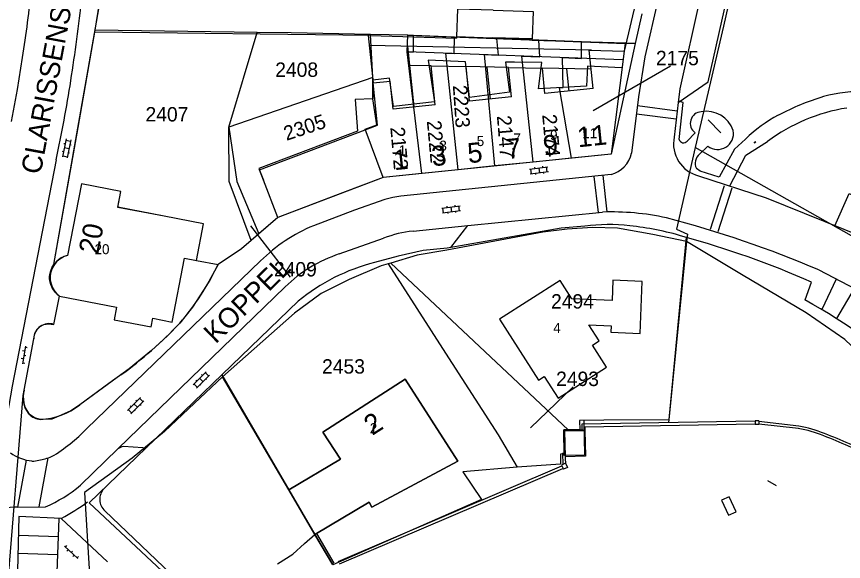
# Model space of a CAD drawing. Extents: x 148816 to 151297, y 399515 to 402500.
# Drawn here: x 150742.2 to 150845.5, y 400146.4 to 400214.5 of the extents above; entities that cross this region are included whole.
import ezdxf

# ---------------------------------------------------------------- set-up
doc = ezdxf.new("R2010")
doc.units = 0
for name, color, linetype in [('B01 Hoofdgebouw  [D] Norm', 7, 'Continuous'), ('B01 Hoofdgebouw  [T] Norm', 7, 'Continuous'), ('B01 hoofgebouw', 7, 'Continuous'), ('G01 perceelsgrens', 7, 'Continuous'), ('S02 Open verharding  Norm', 7, 'Continuous'), ('T04 Haag heg  [D] Gem', 7, 'Continuous'), ('T04 Haag heg  [T] Norm', 7, 'Continuous'), ('V00 Kant verharding algemeen  [T] Norm', 7, 'Continuous'), ('V00 Kant verharding algemeen secundair  [T] Gem', 7, 'Continuous'), ('V00 Kant verharding algemeen secundair  [T] Norm', 7, 'Continuous'), ('Z01 perceelnummer', 7, 'Continuous'), ('Z02 huisnummer', 7, 'Continuous'), ('Z02 Huisnummer  [Tekst] Norm', 7, 'Continuous'), ('Z06 straatnaam', 7, 'Continuous')]:
    doc.layers.add(name, color=color, linetype=linetype)

msp = doc.modelspace()

# ---------------------------------------------------------------- linework, layer by layer
at = {"layer": 'B01 Hoofdgebouw  [D] Norm'}
for p, q in [((150797.29, 400215.4), (150797.18, 400211.96)), ((150797.18, 400211.96), (150801.62, 400211.82)), ((150814.23, 400205.46), (150813.74, 400210.26)), ((150794.01, 400208.31), (150791.34, 400208.37)), ((150794.51, 400203.44), (150794.01, 400208.31)), ((150794.01, 400208.31), (150798.36, 400208.22)), ((150798.8, 400203.88), (150798.36, 400208.22)), ((150803.66, 400208.1), (150798.36, 400208.22)), ((150804.04, 400204.42), (150803.66, 400208.1)), ((150803.66, 400208.1), (150807.89, 400208.01)), ((150808.21, 400204.85), (150807.89, 400208.01)), ((150813.98, 400207.88), (150807.89, 400208.01)), ((150786.74, 400206.18), (150788.88, 400206.4)), ((150787.28, 400200.92), (150786.74, 400206.18)), ((150789.24, 400202.9), (150788.88, 400206.4)), ((150814.23, 400205.46), (150808.21, 400204.85)), ((150794.51, 400203.44), (150789.24, 400202.9)), ((150804.04, 400204.42), (150798.8, 400203.88)), ((150772.56, 400195.32), (150787.28, 400200.92)), ((150773.05, 400194.03), (150772.56, 400195.32)), ((150754.85, 400190.66), (150755.23, 400192.61)), ((150760.65, 400189.53), (150754.85, 400190.66))]:
    msp.add_line(p, q, dxfattribs=at)
msp.add_arc((150749.26, 400181.86), 2.85, 104.2708, 233.5888, dxfattribs=at)
at = {"layer": 'B01 Hoofdgebouw  [T] Norm'}
for p, q in [((150806.73, 400215.1), (150806.62, 400211.66)), ((150806.62, 400211.66), (150801.62, 400211.82)), ((150813.72, 400210.26), (150818.09, 400210.12)), ((150818.09, 400210.12), (150816.48, 400197.3)), ((150816.48, 400197.3), (150788.01, 400194.38)), ((150788.01, 400194.38), (150774.83, 400189.36)), ((150750.32, 400193.57), (150748.56, 400184.62)), ((150755.23, 400192.61), (150750.32, 400193.57)), ((150774.83, 400189.36), (150773.05, 400194.03)), ((150765.56, 400188.57), (150760.65, 400189.52)), ((150764.68, 400184.02), (150765.56, 400188.57)), ((150761.65, 400176.32), (150763.2, 400184.3)), ((150763.2, 400184.3), (150764.68, 400184.02)), ((150747.57, 400179.56), (150754.7, 400178.19)), ((150754.7, 400178.19), (150754.39, 400176.6)), ((150754.39, 400176.6), (150759.02, 400175.72)), ((150759.02, 400175.72), (150759.23, 400176.79)), ((150759.23, 400176.79), (150761.65, 400176.32)), ((150790.74, 400169.17), (150780.45, 400162.59)), ((150797.32, 400158.97), (150790.74, 400169.17)), ((150812.82, 400163.56), (150812.83, 400162.77)), ((150813.17, 400163.21), (150813.18, 400162.77)), ((150834.91, 400163.99), (150834.45, 400163.98)), ((150834.45, 400163.98), (150834.46, 400163.52)), ((150834.91, 400163.99), (150834.92, 400163.53)), ((150780.45, 400162.59), (150782.69, 400159.19)), ((150810.65, 400162.74), (150813.2, 400162.77)), ((150810.65, 400162.74), (150810.72, 400159.51)), ((150782.69, 400159.19), (150776.22, 400155.36)), ((150810.39, 400159.93), (150810.71, 400159.95)), ((150810.39, 400159.93), (150810.45, 400158.54)), ((150810.71, 400159.95), (150810.77, 400158.68)), ((150786.59, 400153.19), (150797.32, 400158.97)), ((150810.79, 400158.69), (150810.27, 400158.45)), ((150810.27, 400158.45), (150810.51, 400157.94)), ((150811.02, 400158.18), (150810.51, 400157.94)), ((150810.79, 400158.69), (150811.02, 400158.18)), ((150836.01, 400156.54), (150837.08, 400155.9)), ((150776.22, 400155.36), (150779.48, 400149.81)), ((150779.48, 400149.81), (150786.24, 400153.84)), ((150786.24, 400153.84), (150786.59, 400153.19)), ((150779.48, 400149.81), (150781.66, 400146.1)), ((150779.67, 400149.92), (150781.85, 400146.21))]:
    msp.add_line(p, q, dxfattribs=at)
for points in [[(150828.58, 400201.56), (150830.18, 400199.96)], [(150834.46, 400163.93), (150812.82, 400163.56)], [(150834.46, 400163.58), (150813.17, 400163.21)], [(150834.92, 400163.53), (150834.46, 400163.52)], [(150839.91, 400163.34), (150834.91, 400163.89)], [(150839.88, 400163.04), (150834.92, 400163.59)], [(150813.2, 400162.77), (150813.28, 400159.57), (150810.72, 400159.51)], [(150782.39, 400146.44), (150810.31, 400158.35)], [(150782.56, 400146.14), (150810.46, 400158.04)], [(150831.12, 400152.19), (150832.08, 400152.64), (150831.2, 400154.51), (150830.24, 400154.07), (150831.12, 400152.19)]]:
    msp.add_lwpolyline(points, dxfattribs=at)
msp.add_lwpolyline([(150813.69, 400175.98), (150816.46, 400175.83), (150816.43, 400175.07), (150820.1, 400174.91), (150820.37, 400181.39), (150816.7, 400181.54), (150816.59, 400179.01), (150811.58, 400179.23), (150810.09, 400181.51), (150802.54, 400176.66), (150807.41, 400169.07), (150808.13, 400169.53), (150809.87, 400166.81), (150815.91, 400170.69), (150814.13, 400173.45), (150814.97, 400173.98)], close=True, dxfattribs=at)
for centre, radius, start, end in [((150836.7, 400146.41), 17.23, 68.0647, 79.2677), ((150836.7, 400146.41), 16.93, 68.0647, 79.2677), ((150823.19, 400110.25), 55.53, 62.1903, 69.0662), ((150823.19, 400110.25), 55.83, 62.1903, 69.0662)]:
    msp.add_arc(centre, radius, start, end, dxfattribs=at)
at = {"layer": 'B01 hoofgebouw'}
for points in [[(150801.73, 400215.26), (150797.29, 400215.4), (150797.18, 400211.96), (150801.62, 400211.82)], [(150801.73, 400215.26), (150806.73, 400215.1), (150806.62, 400211.66), (150801.62, 400211.82)], [(150817.95, 400209.04), (150791.02, 400210.07), (150791.09, 400212.12), (150818.21, 400211.09), (150818.09, 400210.12)], [(150813.72, 400210.26), (150818.09, 400210.12), (150816.48, 400197.3), (150788.01, 400194.38), (150774.83, 400189.36), (150773.05, 400194.03)], [(150817.83, 400208.04), (150813.51, 400208.26), (150813.41, 400205.75), (150807.42, 400205.42), (150807.8, 400208.72), (150804.4, 400208.77), (150803.27, 400208.78), (150803.77, 400205.04), (150798.78, 400204.36), (150798.27, 400208.82), (150793.64, 400209.03), (150794.41, 400203.8), (150789.3, 400203.22), (150788.78, 400206.78), (150786.71, 400206.51), (150786.7, 400204.18), (150784.52, 400204.09), (150784.8, 400200.14), (150772.49, 400195.49), (150773.05, 400194.03)], [(150755.23, 400192.61), (150750.32, 400193.57), (150748.56, 400184.62)], [(150760.65, 400189.52), (150754.85, 400190.63), (150755.23, 400192.61)], [(150747.57, 400179.56), (150754.7, 400178.19), (150754.4, 400176.61), (150759.02, 400175.72), (150759.22, 400176.79), (150761.66, 400176.32), (150763.2, 400184.3), (150764.68, 400184.02), (150765.56, 400188.57), (150760.65, 400189.52)], [(150779.48, 400149.81), (150776.22, 400155.36), (150782.69, 400159.19), (150780.45, 400162.59), (150790.74, 400169.17), (150797.32, 400158.97), (150786.59, 400153.19), (150786.24, 400153.84), (150779.48, 400149.81)], [(150813.08, 400164.04), (150813.14, 400159.68)], [(150813.15, 400159.68), (150810.61, 400159.65), (150810.57, 400162.85), (150813.1, 400162.88), (150813.15, 400159.68)]]:
    msp.add_lwpolyline(points, dxfattribs=at)
msp.add_arc((150749.17, 400181.87), 2.81, 102.6843, 235.228, dxfattribs=at)
at = {"layer": 'G01 perceelsgrens'}
for points in [[(150849.27, 400296.55), (150830.49, 400213.24), (150826.98, 400198.11)], [(150752.04, 400212.78), (150753.65, 400222.92)], [(150820.29, 400214.82), (150819.47, 400211.08)], [(150743.04, 400167.15), (150744.38, 400174.23), (150744.49, 400174.91), (150744.78, 400175.37), (150745.17, 400175.77), (150745.63, 400176.03), (150746.21, 400176.11), (150746.88, 400176.02), (150747.57, 400179.56), (150747.12, 400179.98), (150746.95, 400180.19), (150746.71, 400180.51), (150746.61, 400180.73), (150746.49, 400181.02), (150746.39, 400181.45), (150746.35, 400181.73), (150746.35, 400181.99), (150746.41, 400182.41), (150746.49, 400182.7), (150746.66, 400183.16), (150746.89, 400183.52), (150749.9, 400200.62), (150752.04, 400212.78)], [(150772.26, 400212.49), (150752.04, 400212.78)], [(150768.73, 400200.65), (150772.26, 400212.49)], [(150786.44, 400212.22), (150776.53, 400212.42), (150772.26, 400212.49)], [(150786.7, 400206.85), (150786.44, 400212.22)], [(150791.81, 400212.1), (150791.09, 400212.12), (150786.44, 400212.22)], [(150792.82, 400194.87), (150791.02, 400210.07), (150791.78, 400210.04), (150791.81, 400212.1)], [(150796.93, 400211.9), (150791.81, 400212.1)], [(150797.36, 400195.34), (150795.84, 400209.89), (150796.89, 400209.85), (150796.93, 400211.9)], [(150802.19, 400211.7), (150796.93, 400211.9)], [(150801.96, 400195.81), (150800.64, 400209.71), (150802.39, 400209.64), (150802.19, 400211.7)], [(150807.46, 400211.5), (150802.19, 400211.7)], [(150806.73, 400196.3), (150805.33, 400209.53), (150807.56, 400209.44), (150807.46, 400211.5)], [(150812.79, 400211.3), (150807.46, 400211.5)], [(150811.54, 400196.79), (150810.02, 400205.57), (150810.47, 400205.59), (150810.4, 400209.33), (150812.79, 400209.24), (150812.79, 400211.3)], [(150819.47, 400211.08), (150816.48, 400197.3), (150811.54, 400196.79)], [(150819.47, 400211.08), (150818.21, 400211.09), (150812.79, 400211.3)], [(150786.7, 400206.85), (150768.73, 400200.65)], [(150788.01, 400194.38), (150785.76, 400200.41), (150787.2, 400200.96), (150786.7, 400204.18), (150786.71, 400206.51), (150786.7, 400206.85)], [(150771.51, 400186.49), (150768.76, 400193.85), (150768.73, 400200.65)], [(150768.73, 400200.65), (150769.73, 400193.88), (150772.48, 400187.33)], [(150826.98, 400198.11), (150824.62, 400187.92), (150826, 400187.3), (150825.9, 400186.38)], [(150849.76, 400185.27), (150842.28, 400189.47), (150826.98, 400198.11)], [(150806.73, 400196.3), (150801.96, 400195.81)], [(150811.54, 400196.79), (150806.73, 400196.3)], [(150797.36, 400195.34), (150792.82, 400194.87)], [(150801.96, 400195.81), (150797.36, 400195.34)], [(150788.01, 400194.38), (150782.91, 400192.44)], [(150792.82, 400194.87), (150788.01, 400194.38)], [(150782.91, 400192.44), (150774.83, 400189.36)], [(150774.83, 400189.36), (150772.48, 400187.33)], [(150825.9, 400186.38), (150821.69, 400187.23), (150817.26, 400188.05), (150814.14, 400188.12), (150810.98, 400187.92), (150807.93, 400187.53), (150795.96, 400185.3), (150792.26, 400184.65), (150788.98, 400183.69)], [(150772.48, 400187.33), (150771.51, 400186.49)], [(150771.51, 400186.49), (150770.31, 400185.46), (150768.8, 400184.46), (150767.39, 400183.52), (150766.04, 400180.99), (150764.2, 400178.18), (150762.59, 400176.17), (150761.08, 400174.58), (150759.07, 400172.78), (150756.27, 400170.48), (150753.75, 400168.63), (150750.11, 400166), (150749, 400165.25), (150747.8, 400164.69), (150746.62, 400164.21), (150745.2, 400164.17), (150744.44, 400164.38), (150743.79, 400164.82), (150743.29, 400165.62), (150743.12, 400166.25), (150743.04, 400167.15)], [(150825.9, 400186.38), (150823.67, 400164.11), (150815.57, 400164.05), (150812.53, 400164.03), (150812.56, 400162.87)], [(150852.47, 400099.2), (150852.84, 400100.72), (150859.04, 400109.75), (150862.53, 400117.95), (150863.9, 400125.77), (150864.11, 400132.8), (150861.49, 400147.76), (150859.07, 400156.5), (150855.39, 400163.56), (150850.43, 400169.6), (150845.65, 400174.13), (150840.82, 400177.49), (150832.75, 400182.24), (150825.9, 400186.38)], [(150788.61, 400183.58), (150787.77, 400183.34), (150783.77, 400181.65), (150780.28, 400179.9), (150776.93, 400177.44), (150767.93, 400169.47)], [(150788.98, 400183.69), (150788.61, 400183.58)], [(150788.61, 400183.58), (150795.78, 400172.42)], [(150788.98, 400183.69), (150811.09, 400162.85)], [(150795.78, 400172.42), (150802.36, 400162.22), (150804.72, 400158.19)], [(150767.93, 400169.47), (150764.43, 400166.2), (150760.69, 400162.65), (150756.64, 400159.31), (150750.7, 400155.02), (150751.39, 400143.48)], [(150804.72, 400158.19), (150797.97, 400157.6), (150800.27, 400154.17), (150781.71, 400146), (150779.48, 400149.81), (150776.22, 400155.36), (150767.93, 400169.47)], [(150741.08, 400143), (150743.04, 400167.15)], [(150811.09, 400162.85), (150810.57, 400162.85), (150810.61, 400159.85), (150810.13, 400159.84), (150810.16, 400158.59), (150804.72, 400158.19)], [(150812.56, 400162.87), (150811.09, 400162.85)]]:
    msp.add_lwpolyline(points, dxfattribs=at)
at = {"layer": 'S02 Open verharding  Norm'}
for p, q in [((150748.41, 400199.19), (150747.96, 400196.93)), ((150748.28, 400198.55), (150748.14, 400198.58)), ((150748.38, 400199.04), (150748.97, 400198.92)), ((150749, 400199.07), (150748.54, 400196.81)), ((150749.02, 400198.4), (150748.87, 400198.43)), ((150834.51, 400198.85), (150834.32, 400198.71)), ((150834.33, 400198.72), (150834.37, 400198.68)), ((150834.54, 400198.81), (150834.36, 400198.67)), ((150834.37, 400198.75), (150834.37, 400198.77)), ((150834.45, 400198.74), (150834.41, 400198.78)), ((150834.42, 400198.69), (150834.41, 400198.71)), ((150834.45, 400198.81), (150834.44, 400198.83)), ((150834.49, 400198.84), (150834.53, 400198.8)), ((150834.5, 400198.75), (150834.49, 400198.77)), ((150748.08, 400197.57), (150747.94, 400197.6)), ((150748.77, 400197.94), (150748.18, 400198.06)), ((150748.82, 400197.42), (150748.67, 400197.45)), ((150747.98, 400197.08), (150748.57, 400196.96)), ((150806.29, 400195.4), (150808.57, 400195.7)), ((150806.51, 400194.83), (150806.44, 400195.42)), ((150806.91, 400195.64), (150806.93, 400195.49)), ((150807.43, 400195.55), (150807.51, 400194.96)), ((150807.9, 400195.77), (150807.92, 400195.62)), ((150808.5, 400195.09), (150808.42, 400195.68)), ((150806.36, 400194.81), (150808.65, 400195.11)), ((150807.01, 400194.89), (150807.03, 400194.74)), ((150808, 400195.02), (150808.02, 400194.87)), ((150795.32, 400190.53), (150797.6, 400190.83)), ((150795.4, 400189.94), (150797.68, 400190.24)), ((150795.55, 400189.96), (150795.47, 400190.55)), ((150795.94, 400190.77), (150795.96, 400190.62)), ((150796.04, 400190.02), (150796.06, 400189.87)), ((150796.46, 400190.68), (150796.54, 400190.09)), ((150796.94, 400190.9), (150796.96, 400190.75)), ((150797.03, 400190.15), (150797.05, 400190)), ((150797.53, 400190.22), (150797.45, 400190.81)), ((150743.32, 400173.31), (150742.96, 400171.09)), ((150743.22, 400172.7), (150742.97, 400172.74)), ((150743.3, 400173.19), (150743.54, 400173.15)), ((150743.06, 400171.71), (150742.81, 400171.75)), ((150743.14, 400172.2), (150743.38, 400172.16)), ((150742.98, 400171.21), (150743.23, 400171.17)), ((150764.26, 400168.49), (150765.88, 400170.12)), ((150764.68, 400168.07), (150766.3, 400169.7)), ((150765.07, 400169.31), (150765.49, 400168.88)), ((150765.31, 400169.77), (150765.42, 400169.66)), ((150766.2, 400169.59), (150765.77, 400170.02)), ((150764.79, 400168.18), (150764.36, 400168.6)), ((150764.61, 400169.06), (150764.71, 400168.95)), ((150765.14, 400168.53), (150765.25, 400168.42)), ((150765.85, 400169.24), (150765.95, 400169.13)), ((150756.06, 400165.29), (150757.69, 400166.92)), ((150756.49, 400164.87), (150758.11, 400166.49)), ((150757.12, 400166.56), (150757.23, 400166.46)), ((150758, 400166.39), (150757.58, 400166.81)), ((150756.59, 400164.97), (150756.17, 400165.4)), ((150756.41, 400165.86), (150756.52, 400165.75)), ((150756.87, 400166.1), (150757.3, 400165.68)), ((150756.95, 400165.33), (150757.05, 400165.22)), ((150757.65, 400166.03), (150757.76, 400165.93)), ((150748.22, 400148.32), (150749.86, 400146.78)), ((150748.31, 400148.23), (150748.48, 400148.42)), ((150748.67, 400147.89), (150748.5, 400147.71)), ((150749.04, 400147.55), (150749.21, 400147.73)), ((150749.4, 400147.21), (150749.23, 400147.03)), ((150749.77, 400146.87), (150749.94, 400147.05))]:
    msp.add_line(p, q, dxfattribs=at)
at = {"layer": 'T04 Haag heg  [D] Gem'}
for p, q in [((150786.41, 400212.1), (150751.99, 400212.52)), ((150786.13, 400212.11), (150786.74, 400206.18)), ((150786.41, 400212.1), (150797.18, 400211.77)), ((150797.18, 400211.96), (150797.18, 400211.77)), ((150806.61, 400211.48), (150806.62, 400211.66)), ((150814.03, 400210.25), (150786.26, 400210.86)), ((150791.87, 400203.17), (150791.09, 400210.75)), ((150818.33, 400211.12), (150806.61, 400211.48)), ((150801.42, 400204.15), (150801.01, 400208.16)), ((150811.22, 400205.16), (150810.93, 400207.94)), ((150764.68, 400184.02), (150767.39, 400183.52)), ((150767.87, 400169.73), (150776.22, 400155.36)), ((150753.24, 400152.75), (150763.66, 400142.85)), ((150778.17, 400148.69), (150779.48, 400149.81)), ((150776.73, 400147.36), (150778.17, 400148.69)), ((150774.8, 400146.14), (150776.73, 400147.36))]:
    msp.add_line(p, q, dxfattribs=at)
msp.add_arc((150754.53, 400154.19), 1.93, 136.6556, 228.1059, dxfattribs=at)
at = {"layer": 'T04 Haag heg  [T] Norm'}
msp.add_line((150825.84, 400186.91), (150823.64, 400163.74), dxfattribs=at)
at = {"layer": 'V00 Kant verharding algemeen  [T] Norm'}
for p, q in [((150827.63, 400250), (150818.09, 400210.12)), ((150829.86, 400250), (150820.7, 400209.43)), ((150828.6, 400206.31), (150838.46, 400250)), ((150746.89, 400183.52), (150753.42, 400220.65)), ((150820.7, 400209.43), (150819.91, 400204.43)), ((150824.86, 400203.73), (150828.6, 400206.31)), ((150819.91, 400204.43), (150819.02, 400197.4)), ((150824.85, 400203.73), (150824.36, 400199.42)), ((150833.26, 400199.16), (150831.89, 400197.92)), ((150833.29, 400197.15), (150836.02, 400198.87)), ((150816.47, 400194.75), (150790.19, 400192.02)), ((150827.4, 400194.59), (150835.84, 400191.82)), ((150788.23, 400191.6), (150784.44, 400190.29)), ((150789.2, 400191.85), (150788.23, 400191.6)), ((150790.19, 400192.02), (150789.2, 400191.85)), ((150835.84, 400191.82), (150848.16, 400186.84)), ((150784.44, 400190.29), (150779.32, 400188.34)), ((150798.56, 400188.36), (150815.39, 400190.05)), ((150774.83, 400189.36), (150770.31, 400185.46)), ((150810.25, 400188.05), (150795.99, 400185.56)), ((150813.18, 400188.27), (150810.25, 400188.05)), ((150770.31, 400185.46), (150767.39, 400183.52)), ((150793.01, 400185.27), (150789.87, 400184.56)), ((150795.99, 400185.56), (150793.01, 400185.27)), ((150772.69, 400183.95), (150751.01, 400163.02)), ((150789.87, 400184.56), (150786.94, 400183.74)), ((150840.69, 400179.08), (150841.51, 400181.31)), ((150746.88, 400176.02), (150747.57, 400179.56)), ((150777.4, 400178.92), (150751.3, 400153.76)), ((150743.18, 400167.82), (150744.38, 400174.23)), ((150755.25, 400169.72), (150750.11, 400166)), ((150750.19, 400155.94), (150754.87, 400160.49)), ((150770.73, 400135.58), (150751.3, 400153.76))]:
    msp.add_line(p, q, dxfattribs=at)
for points in [[(150741.59, 400201.37), (150742.32, 400205.35), (150742.97, 400209.34)], [(150824.96, 400199.12), (150825.49, 400203.75), (150825.03, 400203.85)], [(150826.96, 400199.96), (150825.96, 400198.92)], [(150827.51, 400197.28), (150828.56, 400198.29)], [(150831.89, 400197.92), (150829.96, 400194.41), (150827.58, 400195.15), (150827.12, 400195.49)], [(150747.17, 400196.59), (150741.68, 400168.33), (150740.64, 400162.26)], [(150831.28, 400193.32), (150833.29, 400197.15)], [(150844.43, 400188.35), (150846.19, 400192.35), (150849.93, 400190.61)], [(150796.46, 400185.64), (150798.56, 400188.36)], [(150748.9, 400161.13), (150749.98, 400162.04), (150751.01, 400163.02)], [(150757.97, 400160.62), (150755.56, 400160.78)], [(150742.33, 400153.21), (150745.82, 400153.26)]]:
    msp.add_lwpolyline(points, dxfattribs=at)
for centre, radius, start, end in [((150565.54, 400236.63), 179.52, 351.2541, 354.0894), ((150525.24, 400241.95), 226.55, 350.9862, 353.6366), ((150545.68, 400239.03), 205.91, 348.1043, 350.8957), ((150852.17, 400174.26), 31.57, 106.8568, 117.9646), ((150847.51, 400187.76), 17.32, 86.9501, 105.0569), ((150827.8, 400201.13), 1.44, 93.0688, 234.25), ((150828.4, 400199.16), 3.47, 17.6819, 101.3003), ((150849.45, 400180.83), 22.49, 99.0544, 126.6698), ((150845.87, 400186.17), 18.11, 118.0467, 134.1575), ((150828.36, 400198.56), 4.09, 167.8993, 256.4733), ((150829.78, 400199.84), 1.97, 231.7165, 11.0749), ((150825.51, 400199.26), 0.562, 194.9403, 323.0619), ((150815.54, 400198.2), 3.58, 285.1474, 347.056), ((150828.47, 400196.14), 1.5, 130.219, 205.4645), ((150816.54, 400158.16), 31.91, 77.63, 92.0716), ((150787.97, 400054.46), 139.44, 67.0139, 75.2877), ((150786.78, 400169.87), 19.92, 111.9979, 135.0225), ((150816.3, 400166.2), 22.29, 83.5882, 98.0457), ((150814.43, 400149.26), 39.33, 73.7443, 83.6358), ((150794.13, 400073.44), 117.81, 66.2883, 74.5894), ((150737.38, 400197.88), 33.27, 319.2708, 334.4352), ((150792.74, 400160.4), 24.05, 103.9636, 129.6459), ((150798.71, 400103.73), 86.25, 48.913, 60.8785), ((150746.27, 400174.23), 1.89, 71.3172, 179.8881), ((150723.29, 400213.49), 54.2, 306.1355, 316.4791), ((150746.41, 400166.92), 3.35, 164.3393, 218.6476), ((150744.87, 400172.56), 8.4, 272.2694, 308.6123), ((150745.43, 400166.52), 2.37, 226.0935, 264.4077), ((150739.16, 400172.69), 15.12, 299.4314, 310.088), ((150755.76, 400159.36), 1.43, 97.9807, 128.0526), ((150758.02, 400161.73), 1.11, 267.267, 298.5311), ((150744.74, 400164.69), 5.75, 234.9923, 263.9516), ((150744.34, 400160.8), 1.84, 263.8096, 290.6896), ((150744.08, 400165.42), 6.41, 278.1167, 293.0858), ((150742.21, 400147.99), 5.22, 88.7057, 166.5188)]:
    msp.add_arc(centre, radius, start, end, dxfattribs=at)
at = {"layer": 'V00 Kant verharding algemeen secundair  [T] Gem'}
for p, q in [((150835.06, 400250), (150825.04, 400205.43)), ((150825.04, 400205.43), (150824.85, 400203.73)), ((150842.42, 400182.83), (150851.48, 400178.08)), ((150844.59, 400181.69), (150842.77, 400177.89)), ((150846.84, 400180.51), (150844.62, 400176.75)), ((150743.43, 400159.09), (150742.33, 400153.21)), ((150745.06, 400153.25), (150746.17, 400159.36)), ((150742.44, 400149.72), (150747.46, 400149.55)), ((150742.38, 400147.48), (150747.38, 400147.31))]:
    msp.add_line(p, q, dxfattribs=at)
for points in [[(150819.77, 400203.34), (150824.73, 400202.7)], [(150824.61, 400201.65), (150819.64, 400202.26)], [(150814.88, 400190), (150814.37, 400194.48)], [(150815.42, 400194.62), (150815.93, 400190.06)], [(150830.58, 400193.32), (150828.86, 400187.89)], [(150831.54, 400193.02), (150829.82, 400187.59)]]:
    msp.add_lwpolyline(points, dxfattribs=at)
at = {"layer": 'V00 Kant verharding algemeen secundair  [T] Norm'}
for p, q in [((150791.74, 400187.67), (150798.56, 400188.36)), ((150782.52, 400184.82), (150788.04, 400186.78)), ((150754.87, 400160.49), (150775.77, 400180.72))]:
    msp.add_line(p, q, dxfattribs=at)
msp.add_lwpolyline([(150753.57, 400146.39), (150747.8, 400151.81), (150742.5, 400152.06), (150742.32, 400145.24), (150747.3, 400145.08), (150747.54, 400151.81)], dxfattribs=at)
for centre, radius, start, end in [((150793.17, 400173.6), 14.15, 95.795, 111.255), ((150788, 400168.19), 17.51, 108.2421, 134.3075), ((150739.34, 400168.75), 16.79, 292.6961, 310.2552), ((150736.38, 400173.59), 24.59, 297.6734, 306.7013)]:
    msp.add_arc(centre, radius, start, end, dxfattribs=at)
at = {"layer": 'Z01 perceelnummer'}
for points in [[(150823.88, 400208.28), (150814.23, 400202.7)], [(150776.45, 400181.91), (150771.48, 400188.35)], [(150811.74, 400168.23), (150806.39, 400163.11)]]:
    msp.add_lwpolyline(points, dxfattribs=at)

# ---------------------------------------------------------------- texts
for s, p in [('2175', (150822.07, 400208.38)), ('2408', (150774.52, 400206.93)), ('2407', (150758.32, 400201.36)), ('2409', (150774.36, 400182.01)), ('2494', (150808.97, 400178)), ('2453', (150780.37, 400169.88)), ('2493', (150809.6, 400168.33))]:
    msp.add_text(s, height=1.8, dxfattribs=at).set_placement(p)
for s, rotation, p in [('2223', 273.9883, (150796.7, 400205.85)), ('2305', 18.3261, (150775.93, 400198.94)), ('2222', 275.2616, (150793.45, 400201.42)), ('2147', 274.6785, (150802.2, 400202.05)), ('2174', 275.1011, (150807.86, 400202.19)), ('2172', 275.0291, (150788.89, 400200.61))]:
    msp.add_text(s, height=1.8, rotation=rotation, dxfattribs=at).set_placement(p)
at = {"layer": 'Z02 huisnummer'}
for s, rotation, p in [('11', 5.8531, (150812.36, 400198.13)), ('7', 5.8531, (150803.49, 400196.66)), ('9', 5.8531, (150808.09, 400197.09)), ('3', 5.8531, (150794.16, 400195.76)), ('5', 5.8531, (150798.66, 400196.14)), ('1', 5.8531, (150789.39, 400195.27)), ('20', 78.8699, (150752.4, 400184.7)), ('2', 32.625, (150786.64, 400162.1))]:
    msp.add_text(s, height=2.5, rotation=rotation, dxfattribs=at).set_placement(p)
at = {"layer": 'Z02 Huisnummer  [Tekst] Norm'}
for s, p in [('9', (150808.85, 400199.03)), ('11', (150812.87, 400199.27)), ('5', (150799.69, 400198.29)), ('7', (150804.27, 400198.62)), ('1', (150789.95, 400197.14)), ('3', (150795.03, 400197.72)), ('20', (150751.96, 400184.79)), ('4', (150809.25, 400174.97)), ('2', (150786.33, 400162.44))]:
    msp.add_text(s, height=1.25, dxfattribs=at).set_placement(p)
at = {"layer": 'Z06 straatnaam'}
for s, rotation, p in [('CLARISSENSTRAAT', 79.4543, (150745.22, 400194.66)), ('KOPPEL', 44.5138, (150767.09, 400173.51))]:
    msp.add_text(s, height=2.5, rotation=rotation, dxfattribs=at).set_placement(p)

doc.saveas('drawing.dxf')
